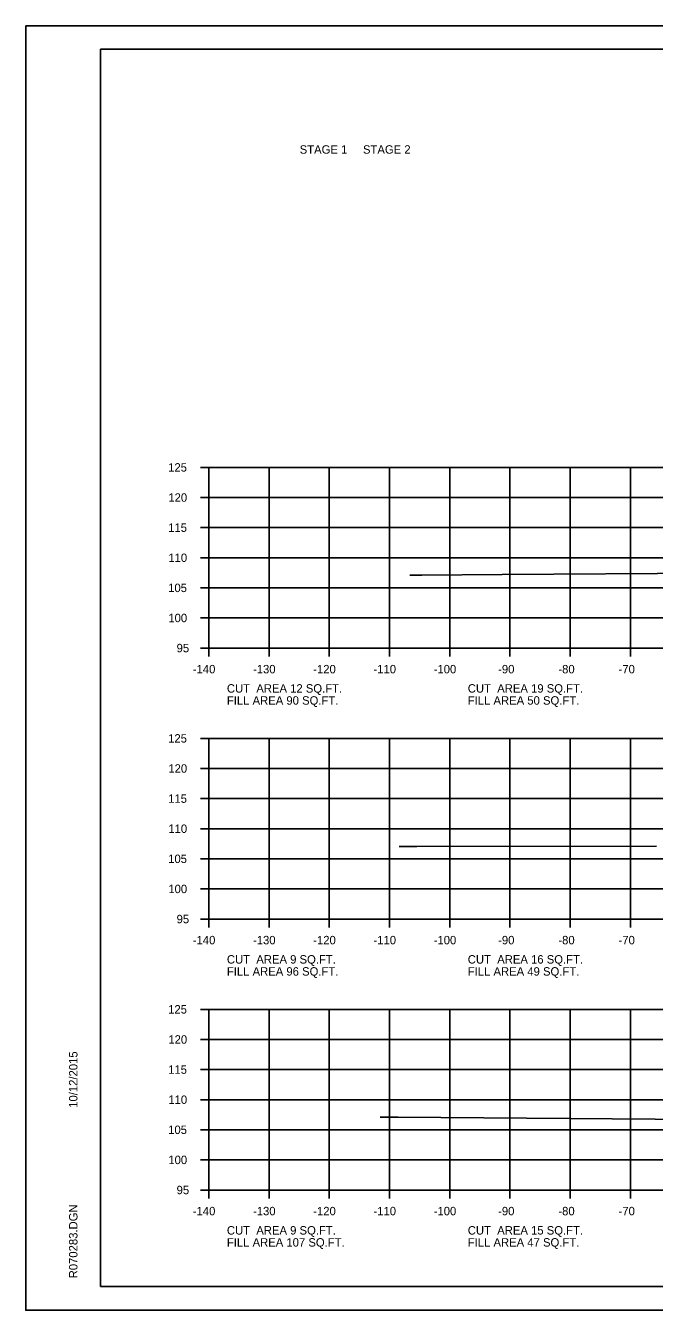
# Model space of a CAD drawing. Extents: x 1175611 to 1176402, y -433344 to -416213.
# Drawn here: x 1175610.6 to 1175714.9, y -428436.8 to -428223.4 of the extents above; entities that cross this region are included whole.
import ezdxf

# ---------------------------------------------------------------- set-up
doc = ezdxf.new("R2010")
doc.units = 0
for name, color, linetype in [('Default', 7, 'Continuous'), ('R_Axis', 7, 'Continuous'), ('R_Axis Annot', 7, 'Continuous'), ('R_Border', 7, 'Continuous'), ('R_Exist Surface', 7, 'Continuous'), ('R_Grid', 7, 'Continuous'), ('R_No Plot', 7, 'Continuous')]:
    doc.layers.add(name, color=color, linetype=linetype)

msp = doc.modelspace()

# ---------------------------------------------------------------- linework, layer by layer
at = {"layer": 'R_Axis'}
for p, q in [((1175639.57, -428296.78), (1175640.97, -428296.78)), ((1175640.97, -428326.78), (1175640.97, -428296.78)), ((1175639.57, -428301.78), (1175640.97, -428301.78)), ((1175639.57, -428306.78), (1175640.97, -428306.78)), ((1175639.57, -428311.78), (1175640.97, -428311.78)), ((1175639.57, -428316.78), (1175640.97, -428316.78)), ((1175639.57, -428321.78), (1175640.97, -428321.78)), ((1175639.57, -428326.78), (1175640.97, -428326.78)), ((1175640.97, -428326.78), (1175920.97, -428326.78)), ((1175640.97, -428328.18), (1175640.97, -428326.78)), ((1175650.97, -428328.18), (1175650.97, -428326.78)), ((1175660.97, -428328.18), (1175660.97, -428326.78)), ((1175670.97, -428328.18), (1175670.97, -428326.78)), ((1175680.97, -428328.18), (1175680.97, -428326.78)), ((1175690.97, -428328.18), (1175690.97, -428326.78)), ((1175700.97, -428328.18), (1175700.97, -428326.78)), ((1175710.97, -428328.18), (1175710.97, -428326.78)), ((1175639.57, -428341.78), (1175640.97, -428341.78)), ((1175640.97, -428371.78), (1175640.97, -428341.78)), ((1175639.57, -428346.78), (1175640.97, -428346.78)), ((1175639.57, -428351.78), (1175640.97, -428351.78)), ((1175639.57, -428356.78), (1175640.97, -428356.78)), ((1175639.57, -428361.78), (1175640.97, -428361.78)), ((1175639.57, -428366.78), (1175640.97, -428366.78)), ((1175639.57, -428371.78), (1175640.97, -428371.78)), ((1175640.97, -428371.78), (1175920.97, -428371.78)), ((1175640.97, -428373.18), (1175640.97, -428371.78)), ((1175650.97, -428373.18), (1175650.97, -428371.78)), ((1175660.97, -428373.18), (1175660.97, -428371.78)), ((1175670.97, -428373.18), (1175670.97, -428371.78)), ((1175680.97, -428373.18), (1175680.97, -428371.78)), ((1175690.97, -428373.18), (1175690.97, -428371.78)), ((1175700.97, -428373.18), (1175700.97, -428371.78)), ((1175710.97, -428373.18), (1175710.97, -428371.78)), ((1175639.57, -428386.78), (1175640.97, -428386.78)), ((1175640.97, -428416.78), (1175640.97, -428386.78)), ((1175639.57, -428391.78), (1175640.97, -428391.78)), ((1175639.57, -428396.78), (1175640.97, -428396.78)), ((1175639.57, -428401.78), (1175640.97, -428401.78)), ((1175639.57, -428406.78), (1175640.97, -428406.78)), ((1175639.57, -428411.78), (1175640.97, -428411.78)), ((1175639.57, -428416.78), (1175640.97, -428416.78)), ((1175640.97, -428416.78), (1175920.97, -428416.78)), ((1175640.97, -428418.18), (1175640.97, -428416.78)), ((1175650.97, -428418.18), (1175650.97, -428416.78)), ((1175660.97, -428418.18), (1175660.97, -428416.78)), ((1175670.97, -428418.18), (1175670.97, -428416.78)), ((1175680.97, -428418.18), (1175680.97, -428416.78)), ((1175690.97, -428418.18), (1175690.97, -428416.78)), ((1175700.97, -428418.18), (1175700.97, -428416.78)), ((1175710.97, -428418.18), (1175710.97, -428416.78))]:
    msp.add_line(p, q, dxfattribs=at)
at = {"layer": 'R_Border'}
for p, q in [((1175622.97, -428227.32), (1175939.15, -428227.32)), ((1175622.97, -428432.78), (1175622.97, -428227.32)), ((1175622.97, -428432.78), (1175622.97, -428432.78)), ((1175939.15, -428432.78), (1175622.97, -428432.78))]:
    msp.add_line(p, q, dxfattribs=at)
at = {"layer": 'R_Exist Surface'}
for points in [[(1175674.36, -428314.66), (1175675.86, -428314.66), (1175676.34, -428314.66), (1175689.66, -428314.58), (1175724.04, -428314.34)], [(1175672.58, -428359.75), (1175673.47, -428359.75), (1175675.5, -428359.75), (1175715.32, -428359.67)], [(1175669.43, -428404.7), (1175671.73, -428404.7), (1175672.41, -428404.7), (1175722.18, -428405.08)]]:
    msp.add_lwpolyline(points, dxfattribs=at)
at = {"layer": 'R_Grid'}
for p, q in [((1175640.97, -428296.78), (1175920.97, -428296.78)), ((1175640.97, -428326.78), (1175640.97, -428296.78)), ((1175650.97, -428326.78), (1175650.97, -428296.78)), ((1175660.97, -428326.78), (1175660.97, -428296.78)), ((1175670.97, -428326.78), (1175670.97, -428296.78)), ((1175680.97, -428326.78), (1175680.97, -428296.78)), ((1175690.97, -428326.78), (1175690.97, -428296.78)), ((1175700.97, -428326.78), (1175700.97, -428296.78)), ((1175710.97, -428326.78), (1175710.97, -428296.78)), ((1175640.97, -428301.78), (1175920.97, -428301.78)), ((1175640.97, -428306.78), (1175920.97, -428306.78)), ((1175640.97, -428311.78), (1175920.97, -428311.78)), ((1175640.97, -428316.78), (1175920.97, -428316.78)), ((1175640.97, -428321.78), (1175920.97, -428321.78)), ((1175640.97, -428326.78), (1175920.97, -428326.78)), ((1175640.97, -428341.78), (1175920.97, -428341.78)), ((1175640.97, -428371.78), (1175640.97, -428341.78)), ((1175650.97, -428371.78), (1175650.97, -428341.78)), ((1175660.97, -428371.78), (1175660.97, -428341.78)), ((1175670.97, -428371.78), (1175670.97, -428341.78)), ((1175680.97, -428371.78), (1175680.97, -428341.78)), ((1175690.97, -428371.78), (1175690.97, -428341.78)), ((1175700.97, -428371.78), (1175700.97, -428341.78)), ((1175710.97, -428371.78), (1175710.97, -428341.78)), ((1175640.97, -428346.78), (1175920.97, -428346.78)), ((1175640.97, -428351.78), (1175920.97, -428351.78)), ((1175640.97, -428356.78), (1175920.97, -428356.78)), ((1175640.97, -428361.78), (1175920.97, -428361.78)), ((1175640.97, -428366.78), (1175920.97, -428366.78)), ((1175640.97, -428371.78), (1175920.97, -428371.78)), ((1175640.97, -428386.78), (1175920.97, -428386.78)), ((1175640.97, -428416.78), (1175640.97, -428386.78)), ((1175650.97, -428416.78), (1175650.97, -428386.78)), ((1175660.97, -428416.78), (1175660.97, -428386.78)), ((1175670.97, -428416.78), (1175670.97, -428386.78)), ((1175680.97, -428416.78), (1175680.97, -428386.78)), ((1175690.97, -428416.78), (1175690.97, -428386.78)), ((1175700.97, -428416.78), (1175700.97, -428386.78)), ((1175710.97, -428416.78), (1175710.97, -428386.78)), ((1175640.97, -428391.78), (1175920.97, -428391.78)), ((1175640.97, -428396.78), (1175920.97, -428396.78)), ((1175640.97, -428401.78), (1175920.97, -428401.78)), ((1175640.97, -428406.78), (1175920.97, -428406.78)), ((1175640.97, -428411.78), (1175920.97, -428411.78)), ((1175640.97, -428416.78), (1175920.97, -428416.78))]:
    msp.add_line(p, q, dxfattribs=at)
at = {"layer": 'R_No Plot'}
for p, q in [((1175610.57, -428223.42), (1175943.91, -428223.42)), ((1175610.57, -428436.76), (1175943.91, -428436.76))]:
    msp.add_line(p, q, dxfattribs=at)
msp.add_lwpolyline([(1175610.57, -428223.42), (1175943.91, -428223.42), (1175943.91, -428436.76), (1175610.57, -428436.76)], close=True, dxfattribs=at)

# ---------------------------------------------------------------- texts
at = {"layer": 'Default'}
for s, p in [('STAGE 1     STAGE 2', (1175656.06, -428244.68)), ('CUT  AREA 12 SQ.FT.', (1175643.97, -428334.18)), ('CUT  AREA 19 SQ.FT.', (1175683.97, -428334.18)), ('FILL AREA 90 SQ.FT.', (1175643.97, -428336.18)), ('FILL AREA 50 SQ.FT.', (1175683.97, -428336.18)), ('CUT  AREA 9 SQ.FT.', (1175643.97, -428379.18)), ('FILL AREA 96 SQ.FT.', (1175643.97, -428381.18)), ('CUT  AREA 16 SQ.FT.', (1175683.97, -428379.18)), ('FILL AREA 49 SQ.FT.', (1175683.97, -428381.18)), ('CUT  AREA 9 SQ.FT.', (1175643.97, -428424.18)), ('CUT  AREA 15 SQ.FT.', (1175683.97, -428424.18)), ('FILL AREA 107 SQ.FT.', (1175643.97, -428426.18)), ('FILL AREA 47 SQ.FT.', (1175683.97, -428426.18))]:
    msp.add_text(s, height=1.4, dxfattribs=at).set_placement(p)
at = {"layer": 'R_Axis Annot'}
for s, p in [('125', (1175634.22, -428297.48)), ('120', (1175634.25, -428302.48)), ('115', (1175634.22, -428307.48)), ('110', (1175634.25, -428312.48)), ('105', (1175634.22, -428317.48)), ('100', (1175634.25, -428322.48)), ('95', (1175635.62, -428327.48)), ('-140', (1175638.31, -428330.98)), ('-130', (1175648.31, -428330.98)), ('-120', (1175658.31, -428330.98)), ('-110', (1175668.31, -428330.98)), ('-100', (1175678.31, -428330.98)), ('-90', (1175689.01, -428330.98)), ('-80', (1175699.01, -428330.98)), ('-70', (1175709.01, -428330.98)), ('125', (1175634.22, -428342.48)), ('120', (1175634.25, -428347.48)), ('115', (1175634.22, -428352.48)), ('110', (1175634.25, -428357.48)), ('105', (1175634.22, -428362.48)), ('100', (1175634.25, -428367.48)), ('95', (1175635.62, -428372.48)), ('-140', (1175638.31, -428375.98)), ('-130', (1175648.31, -428375.98)), ('-120', (1175658.31, -428375.98)), ('-110', (1175668.31, -428375.98)), ('-100', (1175678.31, -428375.98)), ('-90', (1175689.01, -428375.98)), ('-80', (1175699.01, -428375.98)), ('-70', (1175709.01, -428375.98)), ('125', (1175634.22, -428387.48)), ('120', (1175634.25, -428392.48)), ('115', (1175634.22, -428397.48)), ('110', (1175634.25, -428402.48)), ('105', (1175634.22, -428407.48)), ('100', (1175634.25, -428412.48)), ('95', (1175635.62, -428417.48)), ('-140', (1175638.31, -428420.98)), ('-130', (1175648.31, -428420.98)), ('-120', (1175658.31, -428420.98)), ('-110', (1175668.31, -428420.98)), ('-100', (1175678.31, -428420.98)), ('-90', (1175689.01, -428420.98)), ('-80', (1175699.01, -428420.98)), ('-70', (1175709.01, -428420.98))]:
    msp.add_text(s, height=1.4, dxfattribs=at).set_placement(p)
at = {"layer": 'R_Border'}
for s, p in [('10/12/2015', (1175619.16, -428403.13)), ('R070283.DGN', (1175619.16, -428431.45))]:
    msp.add_text(s, height=1.4, rotation=90, dxfattribs=at).set_placement(p)

doc.saveas('drawing.dxf')
